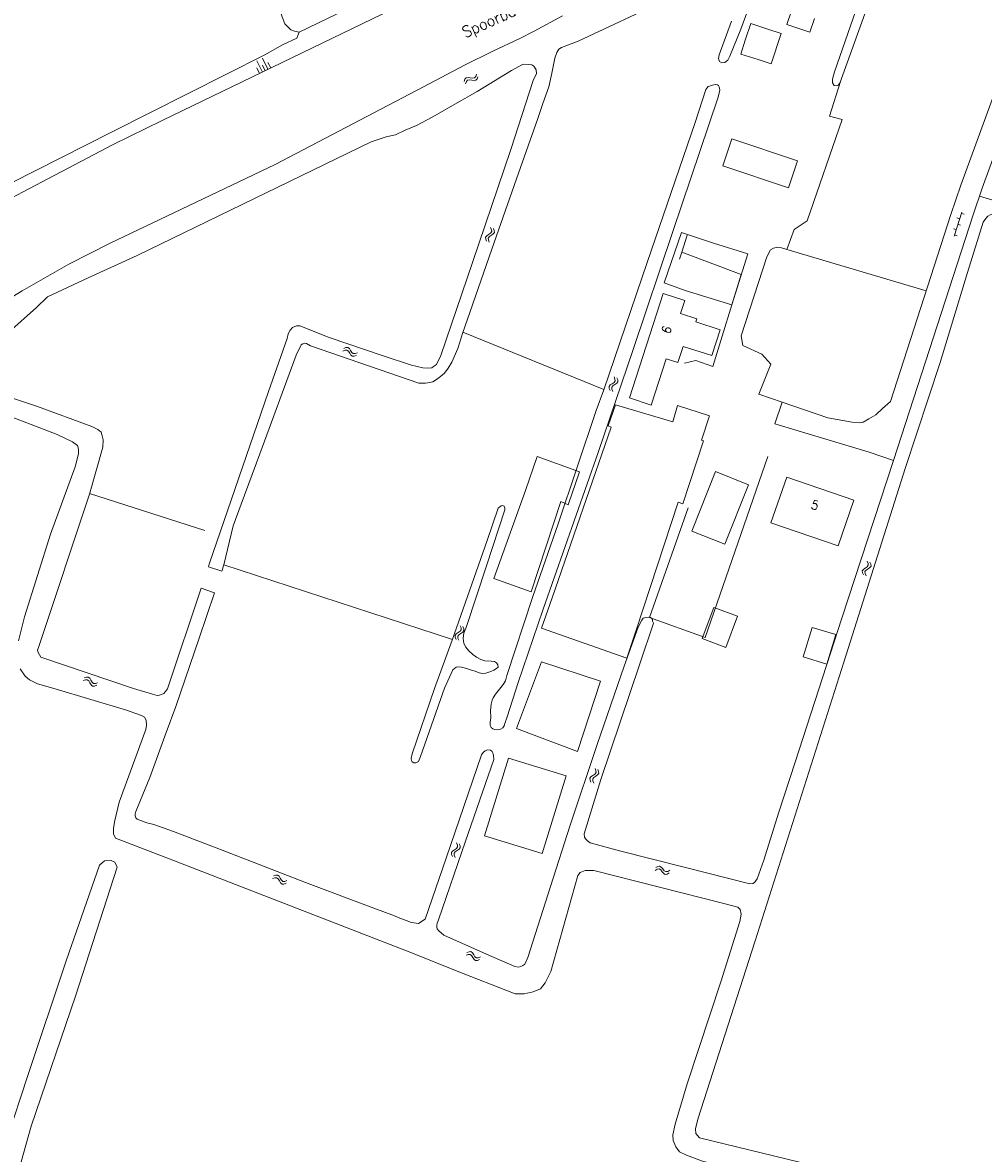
# Model space of a CAD drawing. Header units: metres. Extents: x 189705 to 199106, y 581686 to 588448.
# Tile 268 of 555: x 198023 to 198193, y 584561 to 584760. Entities that reach past the tile are written whole.
import ezdxf

# ---------------------------------------------------------------- set-up
doc = ezdxf.new("R2010")
doc.units = ezdxf.units.M
doc.layers.add('B-WA-OG-GBKN-G', color=7, linetype='Continuous', lineweight=18)
doc.styles.add('Style-STANDARD', font='STANDARD.shx')

msp = doc.modelspace()

# ---------------------------------------------------------------- linework, layer by layer
at = {"layer": 'B-WA-OG-GBKN-G'}
for p, q in [((198065.568, 584751.508), (198064.573, 584753.48)), ((198066.554, 584752.006), (198065.559, 584753.978)), ((198067.047, 584752.254), (198066.549, 584753.24)), ((198065.075, 584751.26), (198064.578, 584752.245)), ((198066.061, 584751.757), (198065.564, 584752.743)), ((198103.32, 584751.134), (198103.184, 584750.75)), ((198101.296, 584750.262), (198101.16, 584749.876)), ((198101.515, 584750.518), (198101.296, 584750.262)), ((198101.544, 584749.832), (198101.408, 584749.446)), ((198101.839, 584750.579), (198101.515, 584750.518)), ((198101.765, 584750.086), (198101.544, 584749.832)), ((198102.088, 584750.147), (198101.765, 584750.086)), ((198102.24, 584750.505), (198101.839, 584750.579)), ((198102.49, 584750.076), (198102.088, 584750.147)), ((198102.649, 584750.438), (198102.24, 584750.505)), ((198102.891, 584750.004), (198102.49, 584750.076)), ((198102.969, 584750.502), (198102.649, 584750.438)), ((198103.223, 584750.07), (198102.891, 584750.004)), ((198103.184, 584750.75), (198102.969, 584750.502)), ((198103.435, 584750.319), (198103.223, 584750.07)), ((198103.569, 584750.704), (198103.435, 584750.319)), ((198188.893, 584726.784), (198187.573, 584722.586)), ((198188.533, 584725.639), (198188.056, 584725.789)), ((198189.31, 584726.443), (198188.833, 584726.593)), ((198105.815, 584723.11), (198105.471, 584722.878)), ((198106.004, 584723.376), (198105.815, 584723.11)), ((198105.826, 584724.077), (198105.99, 584723.704)), ((198106.288, 584722.96), (198105.948, 584722.737)), ((198105.99, 584723.704), (198106.004, 584723.376)), ((198106.485, 584723.235), (198106.288, 584722.96)), ((198106.302, 584723.934), (198106.468, 584723.562)), ((198106.468, 584723.562), (198106.485, 584723.235)), ((198187.933, 584723.731), (198187.456, 584723.881)), ((198188.71, 584724.535), (198188.233, 584724.685)), ((198105.129, 584722.657), (198104.935, 584722.39)), ((198104.935, 584722.39), (198104.951, 584722.054)), ((198104.951, 584722.054), (198105.116, 584721.68)), ((198105.471, 584722.878), (198105.129, 584722.657)), ((198105.606, 584722.513), (198105.413, 584722.247)), ((198105.413, 584722.247), (198105.426, 584721.911)), ((198105.426, 584721.911), (198105.592, 584721.537)), ((198105.948, 584722.737), (198105.606, 584722.513)), ((198188.11, 584722.627), (198187.633, 584722.777)), ((198079.78, 584702.308), (198080.157, 584702.463)), ((198079.934, 584702.78), (198080.31, 584702.938)), ((198080.157, 584702.463), (198080.485, 584702.47)), ((198080.31, 584702.938), (198080.637, 584702.947)), ((198080.485, 584702.47), (198080.747, 584702.275)), ((198080.637, 584702.947), (198080.908, 584702.744)), ((198080.747, 584702.275), (198080.97, 584701.925)), ((198080.908, 584702.744), (198081.122, 584702.398)), ((198080.97, 584701.925), (198081.183, 584701.578)), ((198081.122, 584702.398), (198081.338, 584702.052)), ((198081.183, 584701.578), (198081.445, 584701.378)), ((198081.338, 584702.052), (198081.6, 584701.852)), ((198081.445, 584701.378), (198081.782, 584701.386)), ((198081.6, 584701.852), (198081.936, 584701.858)), ((198081.782, 584701.386), (198082.16, 584701.543)), ((198081.936, 584701.858), (198082.314, 584702.015)), ((198127.768, 584697.031), (198127.58, 584696.765)), ((198127.59, 584697.732), (198127.754, 584697.359)), ((198127.754, 584697.359), (198127.768, 584697.031)), ((198128.066, 584697.589), (198128.232, 584697.217)), ((198128.232, 584697.217), (198128.249, 584696.891)), ((198126.893, 584696.312), (198126.7, 584696.045)), ((198126.7, 584696.045), (198126.715, 584695.708)), ((198126.715, 584695.708), (198126.881, 584695.334)), ((198127.236, 584696.533), (198126.893, 584696.312)), ((198127.371, 584696.168), (198127.178, 584695.902)), ((198127.178, 584695.902), (198127.191, 584695.566)), ((198127.191, 584695.566), (198127.357, 584695.192)), ((198127.58, 584696.765), (198127.236, 584696.533)), ((198127.712, 584696.392), (198127.371, 584696.168)), ((198128.053, 584696.615), (198127.712, 584696.392)), ((198128.249, 584696.891), (198128.053, 584696.615)), ((198172.242, 584665.211), (198172.409, 584664.839)), ((198172.719, 584665.072), (198172.888, 584664.701)), ((198171.556, 584663.786), (198171.364, 584663.518)), ((198171.364, 584663.518), (198171.382, 584663.181)), ((198171.382, 584663.181), (198171.551, 584662.809)), ((198171.897, 584664.01), (198171.556, 584663.786)), ((198172.034, 584663.646), (198171.843, 584663.378)), ((198171.843, 584663.378), (198171.859, 584663.042)), ((198172.239, 584664.244), (198171.897, 584664.01)), ((198172.374, 584663.873), (198172.034, 584663.646)), ((198172.426, 584664.511), (198172.239, 584664.244)), ((198172.713, 584664.097), (198172.374, 584663.873)), ((198172.409, 584664.839), (198172.426, 584664.511)), ((198172.908, 584664.375), (198172.713, 584664.097)), ((198172.888, 584664.701), (198172.908, 584664.375)), ((198171.859, 584663.042), (198172.028, 584662.67)), ((198100.637, 584653.12), (198100.446, 584652.856)), ((198100.465, 584653.823), (198100.626, 584653.448)), ((198100.626, 584653.448), (198100.637, 584653.12)), ((198100.939, 584653.676), (198101.103, 584653.303)), ((198101.103, 584653.303), (198101.117, 584652.976)), ((198099.756, 584652.408), (198099.56, 584652.144)), ((198099.56, 584652.144), (198099.573, 584651.807)), ((198099.573, 584651.807), (198099.735, 584651.431)), ((198100.1, 584652.627), (198099.756, 584652.408)), ((198100.232, 584652.261), (198100.037, 584651.996)), ((198100.037, 584651.996), (198100.047, 584651.66)), ((198100.047, 584651.66), (198100.21, 584651.285)), ((198100.446, 584652.856), (198100.1, 584652.627)), ((198100.575, 584652.482), (198100.232, 584652.261)), ((198100.918, 584652.702), (198100.575, 584652.482)), ((198101.117, 584652.976), (198100.918, 584652.702)), ((198033.985, 584644.156), (198034.366, 584644.301)), ((198034.152, 584644.624), (198034.532, 584644.771)), ((198034.366, 584644.301), (198034.694, 584644.298)), ((198034.532, 584644.771), (198034.859, 584644.771)), ((198034.694, 584644.298), (198034.95, 584644.096)), ((198034.859, 584644.771), (198035.125, 584644.561)), ((198034.95, 584644.096), (198035.164, 584643.741)), ((198035.125, 584644.561), (198035.329, 584644.209)), ((198035.164, 584643.741), (198035.367, 584643.387)), ((198035.329, 584644.209), (198035.535, 584643.857)), ((198035.367, 584643.387), (198035.624, 584643.18)), ((198035.535, 584643.857), (198035.791, 584643.65)), ((198035.624, 584643.18), (198035.961, 584643.178)), ((198035.791, 584643.65), (198036.128, 584643.646)), ((198035.961, 584643.178), (198036.343, 584643.325)), ((198036.128, 584643.646), (198036.509, 584643.792)), ((198123.532, 584627.21), (198123.338, 584626.943)), ((198123.874, 584627.431), (198123.532, 584627.21)), ((198124.218, 584627.663), (198123.874, 584627.431)), ((198124.351, 584627.29), (198124.009, 584627.066)), ((198124.407, 584627.929), (198124.218, 584627.663)), ((198124.229, 584628.63), (198124.393, 584628.257)), ((198124.691, 584627.513), (198124.351, 584627.29)), ((198124.393, 584628.257), (198124.407, 584627.929)), ((198124.888, 584627.788), (198124.691, 584627.513)), ((198124.705, 584628.487), (198124.871, 584628.115)), ((198124.871, 584628.115), (198124.888, 584627.788)), ((198123.338, 584626.943), (198123.354, 584626.607)), ((198123.354, 584626.607), (198123.519, 584626.233)), ((198124.009, 584627.066), (198123.816, 584626.8)), ((198123.816, 584626.8), (198123.829, 584626.464)), ((198123.829, 584626.464), (198123.995, 584626.09)), ((198099.812, 584615.513), (198099.976, 584615.14)), ((198100.288, 584615.37), (198100.454, 584614.998)), ((198099.115, 584614.093), (198098.922, 584613.826)), ((198098.922, 584613.826), (198098.937, 584613.489)), ((198098.937, 584613.489), (198099.103, 584613.115)), ((198099.458, 584614.314), (198099.115, 584614.093)), ((198099.593, 584613.949), (198099.4, 584613.683)), ((198099.4, 584613.683), (198099.413, 584613.347)), ((198099.413, 584613.347), (198099.579, 584612.973)), ((198099.802, 584614.546), (198099.458, 584614.314)), ((198099.934, 584614.173), (198099.593, 584613.949)), ((198099.99, 584614.812), (198099.802, 584614.546)), ((198100.275, 584614.396), (198099.934, 584614.173)), ((198099.976, 584615.14), (198099.99, 584614.812)), ((198100.471, 584614.672), (198100.275, 584614.396)), ((198100.454, 584614.998), (198100.471, 584614.672)), ((198134.947, 584611.155), (198135.299, 584611.36)), ((198135.299, 584611.36), (198135.623, 584611.41)), ((198135.623, 584611.41), (198135.918, 584611.244)), ((198135.918, 584611.244), (198136.174, 584610.928)), ((198067.376, 584609.213), (198067.754, 584609.364)), ((198067.535, 584609.684), (198067.912, 584609.837)), ((198067.754, 584609.364), (198068.083, 584609.367)), ((198067.912, 584609.837), (198068.239, 584609.843)), ((198068.083, 584609.367), (198068.342, 584609.17)), ((198068.239, 584609.843), (198068.508, 584609.637)), ((198068.508, 584609.637), (198068.719, 584609.289)), ((198068.719, 584609.289), (198068.931, 584608.94)), ((198134.855, 584610.667), (198135.209, 584610.869)), ((198135.209, 584610.869), (198135.533, 584610.918)), ((198135.533, 584610.918), (198135.817, 584610.758)), ((198135.817, 584610.758), (198136.084, 584610.439)), ((198136.084, 584610.439), (198136.34, 584610.122)), ((198136.174, 584610.928), (198136.432, 584610.612)), ((198136.34, 584610.122), (198136.625, 584609.957)), ((198136.432, 584610.612), (198136.718, 584610.447)), ((198136.625, 584609.957), (198136.958, 584610.008)), ((198136.718, 584610.447), (198137.051, 584610.496)), ((198136.958, 584610.008), (198137.313, 584610.212)), ((198137.051, 584610.496), (198137.405, 584610.7)), ((198068.342, 584609.17), (198068.562, 584608.818)), ((198068.562, 584608.818), (198068.771, 584608.468)), ((198068.771, 584608.468), (198069.031, 584608.266)), ((198068.931, 584608.94), (198069.191, 584608.738)), ((198069.031, 584608.266), (198069.368, 584608.27)), ((198069.191, 584608.738), (198069.527, 584608.74)), ((198069.368, 584608.27), (198069.747, 584608.422)), ((198069.527, 584608.74), (198069.906, 584608.893)), ((198101.493, 584595.699), (198101.87, 584595.854)), ((198101.647, 584596.171), (198102.023, 584596.329)), ((198101.87, 584595.854), (198102.198, 584595.861)), ((198102.023, 584596.329), (198102.35, 584596.338)), ((198102.198, 584595.861), (198102.46, 584595.666)), ((198102.35, 584596.338), (198102.621, 584596.135)), ((198102.46, 584595.666), (198102.683, 584595.316)), ((198102.621, 584596.135), (198102.835, 584595.789)), ((198102.683, 584595.316), (198102.896, 584594.969)), ((198102.835, 584595.789), (198103.051, 584595.443)), ((198103.051, 584595.443), (198103.313, 584595.243)), ((198103.313, 584595.243), (198103.649, 584595.249)), ((198103.649, 584595.249), (198104.027, 584595.406)), ((198102.896, 584594.969), (198103.158, 584594.769)), ((198103.158, 584594.769), (198103.495, 584594.777)), ((198103.495, 584594.777), (198103.873, 584594.934))]:
    msp.add_line(p, q, dxfattribs=at)
at = {"layer": 'B-WA-OG-GBKN-G', "flags": 128}
for points in [[(198072.06, 584758.584), (198141.994, 584792.394), (198144.409, 584794.069), (198169.919, 584805.49), (198190.395, 584813.531), (198228.725, 584827.22), (198230.031, 584827.768), (198230.631, 584828.091), (198231.279, 584828.543)], [(198038.985, 584740.909), (198065.979, 584754.536), (198069.103, 584756.333), (198071.635, 584757.503), (198072.06, 584758.584), (198071.217, 584758.711), (198070.6, 584758.972), (198069.552, 584760.008), (198069.082, 584761.24), (198068.695, 584762.296), (198068.797, 584763.112), (198069.162, 584763.657), (198069.909, 584764.188), (198071.01, 584764.781), (198083.176, 584770.207), (198091.939, 584774.666), (198097.276, 584777.242), (198101.75, 584778.928), (198125.604, 584789.613)], [(198039.253, 584738.756), (198047.897, 584742.957), (198144.814, 584789.912), (198145.771, 584790.195), (198146.586, 584790.143), (198147.099, 584790.006), (198147.386, 584789.76), (198147.621, 584789.564), (198148.199, 584789.759)], [(198174.457, 584774.635), (198174.933, 584775.692), (198175.986, 584776.207), (198176.554, 584775.893), (198176.721, 584775.415), (198176.488, 584774.722), (198167.432, 584749.559), (198167.137, 584749.219), (198166.759, 584749.106), (198166.428, 584749.147), (198166.134, 584749.621), (198166.114, 584750.282), (198166.482, 584751.564), (198174.457, 584774.635)], [(198154.027, 584770.13), (198149.936, 584759.074), (198148.02, 584754.313), (198147.659, 584753.641), (198147.138, 584753.193), (198146.58, 584753.151), (198146.192, 584753.393), (198146.023, 584753.922), (198146.105, 584754.586), (198148.291, 584760.499)], [(198201.31, 584766.04), (198188.75, 584731.58), (198186.99, 584726.42), (198176.36, 584693.39)], [(198136.863, 584764.35), (198121.248, 584756.964), (198118.333, 584755.834), (198117.859, 584755.54), (198117.469, 584754.994), (198117.143, 584753.993), (198116.614, 584751.307), (198116.076, 584748.901), (198115.045, 584745.972), (198114.134, 584743.326), (198110.386, 584732.687), (198106.031, 584720.276), (198101.68, 584707.738), (198100.906, 584705.579)], [(198118.494, 584761.457), (198113.493, 584758.713), (198110.964, 584757.417), (198106.226, 584755.215), (198101.216, 584752.75)], [(198162.966, 584760.982), (198162.136, 584758.538), (198158.04, 584759.917), (198158.859, 584762.333)], [(198150.74, 584757.18), (198151.69, 584760.11), (198154.71, 584759.12)], [(198152.987, 584753.732), (198155.318, 584752.974), (198157.05, 584758.353), (198154.71, 584759.12)], [(198152.987, 584753.732), (198149.929, 584754.677), (198150.74, 584757.18)], [(198172.57, 584684.46), (198176.87, 584683), (198190.9, 584726.35), (198192.49, 584731.01), (198202.14, 584757.44)], [(198084.769, 584739.187), (198087.411, 584740.105), (198089.053, 584740.46), (198090.758, 584741.248), (198092.765, 584742.123), (198095.644, 584743.608), (198099.492, 584745.834), (198103.465, 584748.114), (198109.507, 584751.78), (198111.531, 584752.934), (198112.475, 584752.835), (198113.061, 584752.777), (198113.449, 584752.559), (198113.849, 584751.936), (198113.894, 584751.276), (198113.348, 584750.014), (198109.391, 584737.869), (198102.594, 584717.91), (198097.011, 584701.521), (198096.271, 584699.948), (198095.773, 584699.603), (198095.449, 584699.364), (198094.867, 584699.27), (198093.873, 584699.367), (198091.878, 584699.79)], [(198101.216, 584752.75), (198093.983, 584748.947)], [(198093.983, 584748.947), (198067.828, 584735.232), (198038.62, 584721.266), (198031.445, 584717.646), (198023.201, 584712.917), (198018.254, 584709.94), (198016.321, 584707.048), (198015.042, 584705.776), (198012.882, 584704.554), (198011.606, 584704.302), (198010.379, 584704.746), (198008.826, 584704.82), (198000, 584700.49)], [(198144.619, 584749.075), (198144.97, 584749.213), (198145.197, 584749.296), (198145.551, 584749.332), (198145.832, 584749.289), (198146.015, 584749.142), (198146.124, 584748.891), (198146.208, 584748.614), (198146.242, 584748.336), (198145.95, 584747.081), (198137.969, 584723.374), (198130.968, 584702.57), (198124.778, 584684.408), (198115.06, 584656.734), (198110.695, 584643.814), (198108.741, 584637.781), (198108.344, 584636.599), (198108.179, 584636.187), (198107.986, 584635.826), (198107.561, 584635.584), (198107.107, 584635.494), (198106.547, 584635.503), (198106.212, 584635.645), (198105.925, 584635.891), (198105.711, 584636.24), (198105.744, 584636.851), (198105.848, 584637.617), (198105.784, 584638.887), (198105.904, 584639.983), (198106.111, 584640.702), (198106.277, 584641.088), (198106.664, 584641.761), (198107.13, 584642.334), (198107.594, 584642.958), (198108.01, 584643.479), (198108.449, 584644.103), (198108.7, 584645.051), (198113.217, 584658.84), (198117.76, 584671.79), (198124.454, 584691.797), (198125.767, 584695.447)], [(198144.619, 584749.075), (198144.19, 584748.96), (198143.747, 584748.464), (198141.889, 584742.637), (198133.405, 584717.898), (198125.767, 584695.447)], [(198167.543, 584749.866), (198165.573, 584743.757)], [(198165.573, 584743.757), (198167.828, 584743.164), (198161.654, 584725.283), (198159.362, 584723.739), (198158.083, 584720.237)], [(198038.985, 584740.909), (198012.341, 584727.47)], [(198000, 584693.01), (198014.851, 584701.006), (198017.379, 584702.937), (198020.865, 584705.662), (198025.71, 584710.002), (198027.654, 584711.881), (198034.858, 584715.232), (198043.499, 584719.163), (198084.769, 584739.187)], [(198159.94, 584735.86), (198158.38, 584731.07), (198146.76, 584734.99), (198148.33, 584739.76), (198159.94, 584735.86)], [(198039.253, 584738.756), (198023.237, 584730.341), (198019.735, 584728.456), (198000, 584718.776)], [(198216.526, 584722.309), (198192.015, 584729.618)], [(198242.249, 584713.143), (198235.022, 584715.061), (198228.919, 584716.835), (198220.739, 584719.182), (198210.666, 584721.904), (198196.023, 584726.166), (198194.894, 584726.488), (198194.184, 584726.441), (198193.908, 584726.331), (198193.534, 584726.091), (198193.139, 584725.698), (198192.701, 584725.049), (198189.917, 584716.168), (198185.108, 584700.26), (198178.934, 584681.566), (198168.089, 584647.425)], [(198145.14, 584721.343), (198139.494, 584723.24), (198136.398, 584714.314), (198140.15, 584712.997)], [(198140.502, 584722.766), (198139.531, 584719.723), (198149.992, 584715.804), (198145.015, 584699.561), (198141.982, 584700.639), (198140.039, 584700.174)], [(198145.14, 584721.343), (198151.169, 584719.454), (198148.342, 584710.431), (198140.15, 584712.997)], [(198139.531, 584719.723), (198139.14, 584718.497)], [(198157.221, 584693.273), (198153.093, 584694.669), (198155.221, 584699.995), (198153.643, 584701.753), (198150.291, 584703.305), (198149.986, 584704.999), (198154.525, 584718.915), (198155.174, 584720.155), (198155.724, 584720.451), (198156.405, 584720.625), (198157.146, 584720.494), (198158.083, 584720.237)], [(198158.083, 584720.237), (198158.479, 584720.128), (198182.644, 584712.916)], [(198146.3, 584706.07), (198142.03, 584707.45), (198142.19, 584707.97), (198139.31, 584708.9), (198140.06, 584711.22), (198136.26, 584712.45), (198130.29, 584694.05), (198134.13, 584692.77), (198136.75, 584700.94), (198138.86, 584700.27), (198139.78, 584703.13), (198144.85, 584701.51), (198146.3, 584706.07)], [(198091.878, 584699.79), (198086.871, 584701.444), (198077.367, 584704.692), (198072.196, 584706.748), (198071.612, 584706.731), (198070.907, 584706.481), (198070.439, 584705.983), (198070.128, 584705.338), (198069.925, 584704.493), (198066.621, 584695.165), (198056.2, 584664.673), (198056.052, 584664.23)], [(198100.906, 584705.579), (198100.05, 584702.757), (198099.004, 584700.335), (198098.35, 584699.273), (198097.664, 584698.414), (198096.997, 584697.783), (198096.275, 584697.279), (198095.626, 584696.878), (198094.768, 584696.674), (198094.311, 584696.635), (198093.141, 584696.65), (198084.46, 584699.618), (198074.055, 584703.245), (198073.358, 584703.605), (198072.975, 584703.67), (198072.673, 584703.559), (198072.424, 584703.399), (198071.512, 584701.592), (198065.095, 584684.187), (198061.804, 584675.291), (198060.395, 584671.435), (198058.795, 584664.598), (198058.411, 584663.437)], [(198100.933, 584705.655), (198125.793, 584695.523)], [(198054.8, 584660.489), (198048.853, 584642.714), (198048.46, 584642.244), (198048.166, 584641.905), (198047.791, 584641.69), (198047.413, 584641.577), (198047.007, 584641.539), (198046.188, 584641.743), (198042.853, 584642.736), (198026.517, 584648.32), (198026.252, 584648.694), (198026.036, 584649.119), (198025.896, 584649.547), (198026.176, 584650.369), (198035.058, 584677.078), (198037.453, 584685.362), (198037.465, 584686.659), (198037.316, 584687.366), (198037.145, 584687.997), (198036.571, 584688.488), (198035.462, 584689.014), (198025.924, 584692.54), (198020.994, 584694.171)], [(198172.57, 584684.46), (198155.944, 584689.466), (198157.221, 584693.273)], [(198157.221, 584693.273), (198157.207, 584693.278)], [(198176.36, 584693.39), (198174.955, 584692.149), (198173.742, 584691.045), (198172.518, 584690.347), (198171.518, 584689.783), (198170.811, 584689.635), (198169.588, 584689.725), (198165.318, 584690.537), (198157.221, 584693.273)], [(198018.911, 584691.592), (198029.396, 584687.561), (198032.052, 584686.289), (198032.932, 584685.615), (198033.154, 584684.969), (198033.165, 584684.14), (198032.553, 584681.877), (198028.199, 584670.013), (198023.601, 584655.411), (198022.562, 584651.174)], [(198144.4, 584690.86), (198142.99, 584686.59), (198143.37, 584686.47), (198139.71, 584675.34), (198138.9, 584675.61), (198131.55, 584653.26), (198129.86, 584648.14), (198114.82, 584653.38), (198116.67, 584658.74), (198127.09, 584688.9), (198126.57, 584689.08), (198127.86, 584692.82), (198137.94, 584689.81), (198138.8, 584692.67), (198144.4, 584690.86)], [(198111.948, 584677.715), (198114.038, 584683.685), (198121.516, 584680.962), (198119.483, 584675.186), (198118.207, 584675.771)], [(198140.654, 584674.666), (198133.834, 584655.298), (198143.63, 584651.773), (198154.695, 584683.683)], [(198110.118, 584593.686), (198110.732, 584593.578), (198111.135, 584593.691), (198111.484, 584593.905), (198111.834, 584594.119), (198112.357, 584595.33), (198116.404, 584607.833), (198119.841, 584618.64), (198124.599, 584632.869), (198129.343, 584646.715), (198131.856, 584653.604), (198132.481, 584654.793), (198132.724, 584655.181), (198132.977, 584655.215), (198133.204, 584655.272), (198133.583, 584655.335), (198134.017, 584655.271), (198134.172, 584655.2), (198134.358, 584654.926), (198134.367, 584654.646), (198134.555, 584654.296), (198132.128, 584647.104), (198125.267, 584626.711), (198122.302, 584617.113), (198122.397, 584616.505), (198122.584, 584616.206), (198122.898, 584615.885), (198123.366, 584615.543), (198128.569, 584614.149), (198140.173, 584611.194), (198151.547, 584608.307), (198152.08, 584608.349), (198152.354, 584608.535), (198152.549, 584608.795), (198152.842, 584609.185), (198153.989, 584612.474), (198156.612, 584620.765), (198159.52, 584629.751), (198163.708, 584642.64), (198167.78, 584655.17), (198176.87, 584683)], [(198147.109, 584668.21), (198141.287, 584670.528), (198145.471, 584681.035), (198151.293, 584678.717), (198147.109, 584668.21)], [(198167.138, 584667.908), (198169.9, 584676.004), (198158.033, 584680.052), (198155.264, 584671.983), (198167.138, 584667.908)], [(198035.083, 584677.166), (198055.411, 584670.623)], [(198118.207, 584675.771), (198112.979, 584659.829), (198106.397, 584662.18), (198111.948, 584677.715)], [(198101.552, 584653.683), (198105.094, 584664.391), (198108.33, 584674.277), (198108.344, 584674.634), (198108.234, 584674.935), (198108.001, 584675.055), (198107.697, 584675.021), (198107.423, 584674.835), (198107.177, 584674.573), (198105.188, 584668.869), (198099.056, 584651.294)], [(198056.052, 584664.23), (198058.411, 584663.437)], [(198058.797, 584664.603), (198099.101, 584651.423)], [(198057.116, 584659.617), (198054.406, 584651.627), (198050.294, 584639.604), (198048.577, 584635.002), (198045.739, 584627.086), (198043.277, 584621.037), (198043.112, 584620.6), (198043.147, 584620.27), (198043.259, 584619.943), (198043.47, 584619.695), (198045.217, 584619.087), (198046.446, 584618.768), (198049.865, 584617.523), (198058.968, 584614.06), (198073.142, 584608.513), (198085.25, 584604.022), (198088.877, 584602.631), (198089.495, 584602.345)], [(198054.8, 584660.489), (198057.116, 584659.617)], [(198147.283, 584650.022), (198143.113, 584651.596), (198145.18, 584657.072), (198149.35, 584655.498), (198147.283, 584650.022)], [(198101.552, 584653.683), (198101.103, 584652.525), (198100.952, 584651.631), (198101.082, 584650.694), (198101.432, 584650.044), (198101.96, 584649.399), (198102.691, 584648.76), (198103.341, 584648.296), (198104.065, 584647.886), (198104.783, 584647.653), (198105.929, 584647.586), (198106.491, 584647.501), (198106.853, 584647.309), (198107.118, 584646.961), (198107.13, 584646.554), (198106.884, 584646.293), (198106.409, 584646.024), (198105.882, 584645.779), (198104.951, 584645.472), (198104.394, 584645.404), (198103.779, 584645.538), (198103.085, 584645.797), (198102.418, 584646.006), (198101.725, 584646.214), (198101.134, 584646.425), (198100.673, 584646.538), (198100.239, 584646.601), (198099.758, 584646.536), (198099.162, 584646.06), (198097.683, 584642.837), (198093.445, 584630.786), (198093.116, 584629.886), (198092.891, 584629.752), (198092.639, 584629.668), (198092.258, 584629.657), (198091.999, 584629.827), (198091.865, 584630.052), (198091.803, 584630.431), (198092.007, 584631.251), (198095.906, 584642.758), (198099.056, 584651.294)], [(198165.134, 584647.079), (198160.959, 584648.35), (198162.544, 584653.553), (198166.719, 584652.281), (198165.134, 584647.079)], [(198121.15, 584631.633), (198110.375, 584635.713), (198114.817, 584647.442), (198125.212, 584644.046), (198121.15, 584631.633)], [(198138.374, 584565.917), (198137.931, 584564.008), (198138.015, 584563.008), (198138.485, 584561.903), (198139.131, 584561.007), (198140.339, 584560.426), (198143.157, 584559.348), (198155.924, 584556.244), (198189.489, 584548.182), (198191.377, 584547.874), (198192.008, 584548.082), (198192.69, 584549.923), (198192.669, 584550.739), (198191.807, 584551.138), (198183.299, 584553.379), (198164.395, 584558.169), (198142.671, 584563.503), (198141.997, 584564.228), (198141.929, 584565.045), (198142.377, 584566.793), (198152.452, 584598.254), (198168.089, 584647.425)], [(198022.851, 584646.236), (198023.755, 584644.93), (198024.478, 584644.282), (198025.911, 584643.58), (198029.016, 584642.676), (198041.606, 584638.913), (198044.263, 584637.984), (198044.749, 584637.732), (198045.077, 584637.165), (198045.14, 584636.283), (198044.993, 584635.507), (198040.321, 584622.722), (198039.535, 584619.498), (198039.307, 584618.116), (198039.291, 584617.129), (198039.644, 584616.377), (198040.157, 584616.178), (198050.048, 584612.331), (198092.056, 584596.041), (198099.617, 584592.983), (198110.155, 584588.922), (198111.715, 584588.864), (198113.311, 584589.228), (198114.592, 584589.802), (198115.418, 584590.834), (198116.423, 584592.811), (198121.204, 584609.762), (198121.608, 584610.304), (198122.503, 584610.635), (198124.028, 584610.648), (198147.179, 584604.797), (198149.403, 584604.178), (198149.84, 584603.773), (198150.031, 584602.949), (198149.799, 584601.635), (198146.474, 584591.165), (198140.498, 584572.991), (198138.374, 584565.917)], [(198106.4, 584630.261), (198106.328, 584630.971), (198106.213, 584631.399), (198106.103, 584631.676), (198105.817, 584631.871), (198105.282, 584631.931), (198105.03, 584631.847), (198104.855, 584631.74), (198104.532, 584631.501), (198104.189, 584631.059), (198098.001, 584612.847), (198094.284, 584602.057)], [(198106.4, 584630.261), (198101.418, 584615.848), (198096.601, 584601.923), (198096.363, 584601.382), (198096.323, 584601.025), (198096.359, 584600.645), (198096.419, 584600.341), (198096.683, 584600.019), (198097.545, 584599.257), (198105.094, 584595.899), (198110.118, 584593.686)], [(198114.883, 584613.631), (198104.748, 584616.762), (198108.985, 584630.476), (198119.12, 584627.345), (198114.883, 584613.631)], [(198000, 584503.175), (198002.223, 584509.601), (198011.504, 584536.064), (198016.925, 584552.439), (198024.149, 584574.31), (198030.977, 584594.698), (198036.815, 584611.6), (198037.699, 584612.384), (198038.876, 584612.416), (198039.534, 584612.141), (198039.955, 584611.259), (198032.609, 584588.457), (198024.81, 584565.541), (198022.526, 584557.384), (198022.662, 584556.439), (198023.162, 584555.699), (198038.283, 584548.1), (198053.425, 584539.583), (198054.193, 584538.234), (198054.145, 584536.709), (198053.739, 584535.729), (198050.215, 584523.208), (198045.863, 584504.087), (198044.758, 584500)], [(198089.495, 584602.345), (198091.883, 584601.482), (198093.121, 584601.304), (198094.284, 584602.057)]]:
    msp.add_lwpolyline(points, dxfattribs=at)

# ---------------------------------------------------------------- texts
at = {"layer": 'B-WA-OG-GBKN-G', "style": 'Style-STANDARD'}
for s, height, rotation, p in [('Spoorbaan van Leeuwarden naar Groningen', 2, 24.28264, (198101.373, 584757.511)), ('6', 1.6, 70.42327, (198137.396, 584705.204)), ('5', 1.6, 344.75493, (198162.215, 584674.528))]:
    msp.add_text(s, height=height, rotation=rotation, dxfattribs=at).set_placement(p)

doc.saveas('drawing.dxf')
